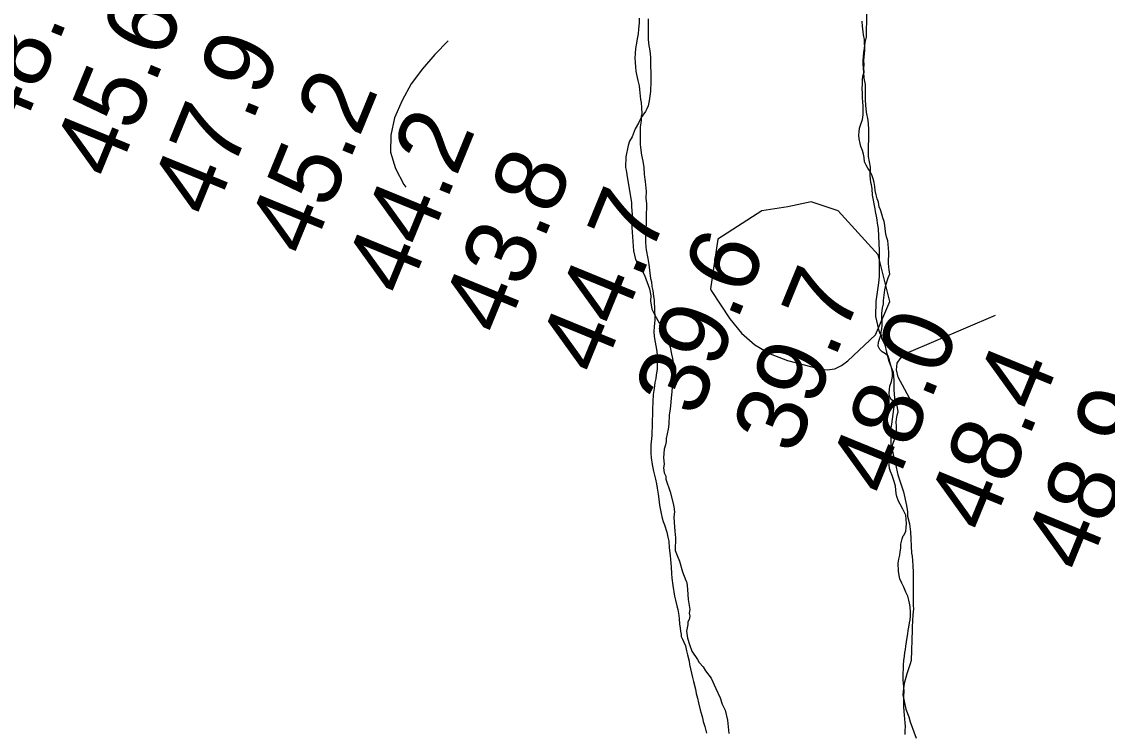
# Model space of a CAD drawing. Extents: x 3172231 to 3210228, y 940198 to 965780.
# Drawn here: x 3185352 to 3186388, y 958139 to 958817 of the extents above; entities that cross this region are included whole.
import ezdxf

# ---------------------------------------------------------------- set-up
doc = ezdxf.new("R2010")
doc.units = 0
for name, color, linetype in [('V-RIVR-RANG', 7, 'Continuous'), ('V-SITE-VEGE', 7, 'Continuous'), ('V-TOPO-MAJR', 7, 'Continuous'), ('V-TOPO-MINR', 7, 'Continuous'), ('V-TOPO-SHOR', 7, 'Continuous')]:
    doc.layers.add(name, color=color, linetype=linetype)

msp = doc.modelspace()

# ---------------------------------------------------------------- linework, layer by layer
at = {"layer": 'V-SITE-VEGE'}
for points in [[(3185950.27, 958820.11), (3185950.105, 958801.606), (3185950.662, 958796.826), (3185951.788, 958789.654), (3185952.333, 958783.682), (3185952.72, 958760.398), (3185952.634, 958750.848), (3185951.36, 958741.909), (3185950.125, 958737.141), (3185948.904, 958734.169), (3185947.688, 958731.792), (3185943.457, 958725.861), (3185941.022, 958720.511), (3185937.989, 958715.166), (3185934.935, 958707.433), (3185932.51, 958703.277), (3185931.279, 958699.11), (3185928.795, 958688.388), (3185928.705, 958678.243), (3185929.28, 958675.849), (3185930.399, 958667.482), (3185934.374, 958644.764), (3185934.337, 958640.586), (3185934.869, 958633.418), (3185934.757, 958620.884), (3185936.348, 958598.786), (3185938.064, 958590.414), (3185939.83, 958587.414), (3185942.189, 958584.407), (3185943.363, 958582.007), (3185946.883, 958575.413), (3185951.54, 958562.24), (3185952.677, 958555.664), (3185952.634, 958550.888), (3185953.756, 958543.118), (3185956.689, 958537.123), (3185960.801, 958529.922), (3185963.163, 958526.918), (3185964.33, 958523.924), (3185969.02, 958514.331), (3185971.336, 958506.551), (3185972.473, 958499.975), (3185973.628, 958495.784), (3185974.752, 958488.016), (3185973.429, 958473.703), (3185972.747, 958464.157), (3185972.098, 958458.195)], [(3186158.562, 958824.929), (3186158.364, 958802.845), (3186157.123, 958797.483), (3186156.477, 958792.118), (3186155.843, 958787.946), (3186155.177, 958780.192), (3186155.15, 958777.206), (3186155.673, 958768.846), (3186156.219, 958763.466), (3186157.36, 958757.49), (3186157.225, 958742.568), (3186157.782, 958737.788), (3186158.319, 958731.218), (3186160.041, 958723.442), (3186160.561, 958715.082), (3186160.33, 958688.821), (3186162.025, 958678.656), (3186161.952, 958670.303), (3186162.494, 958664.329), (3186163.07, 958661.934), (3186163.629, 958657.754), (3186164.174, 958651.778), (3186166.443, 958638.626), (3186167.018, 958636.232), (3186168.159, 958630.254), (3186169.288, 958623.082), (3186169.859, 958620.092), (3186170.858, 958598.594), (3186170.707, 958581.286), (3186170.639, 958574.124), (3186169.988, 958568.161), (3186167.442, 958550.275), (3186167.313, 958535.952), (3186170.185, 958523.391), (3186171.348, 958519.799), (3186172.523, 958517.999), (3186173.101, 958515.607), (3186176.026, 958509.012), (3186177.752, 958501.834), (3186180.064, 958493.458), (3186184.146, 958482.675), (3186184.672, 958474.913), (3186184.592, 958465.959), (3186185.153, 958461.777), (3186185.686, 958454.609), (3186185.067, 958452.227), (3186182.51, 958433.148)], [(3185972.098, 958458.195), (3185971.43, 958450.44), (3185970.791, 958445.672), (3185970.161, 958442.096), (3185970.083, 958433.142), (3185969.442, 958428.372), (3185967.572, 958419.437), (3185967.545, 958416.453), (3185966.921, 958413.473), (3185965.688, 958409.305), (3185965.018, 958400.956), (3185965.563, 958394.982), (3185964.932, 958391.406), (3185965.487, 958386.626), (3185967.25, 958383.626), (3185967.224, 958380.642), (3185971.297, 958368.667), (3185974.179, 958357.301), (3185974.748, 958354.311), (3185975.301, 958349.53), (3185974.662, 958344.761), (3185975.211, 958339.385), (3185975.733, 958331.023), (3185976.272, 958324.453), (3185976.163, 958312.515), (3185977.912, 958307.725), (3185980.251, 958302.33), (3185983.145, 958292.158), (3185986.053, 958283.775), (3185987.231, 958281.973), (3185987.769, 958275.403), (3185988.281, 958265.849), (3185989.985, 958256.283), (3185989.356, 958252.707), (3185989.928, 958249.717), (3185989.303, 958246.739), (3185988.089, 958244.362), (3185988.066, 958241.976), (3185986.815, 958235.42), (3185987.95, 958228.846), (3185989.686, 958222.86), (3185992.015, 958216.273), (3185997.317, 958208.464), (3185999.08, 958205.466), (3186002.623, 958201.255), (3186004.979, 958197.653), (3186010.287, 958190.442), (3186014.977, 958180.849), (3186019.075, 958171.86), (3186020.812, 958165.874), (3186023.742, 958159.88), (3186026.044, 958150.309), (3186027.126, 958137.765)], [(3186182.51, 958433.148), (3186181.246, 958425.401), (3186181.801, 958420.619), (3186181.742, 958414.057), (3186182.901, 958410.465), (3186184.607, 958400.898), (3186185.764, 958396.71), (3186186.343, 958394.916), (3186188.641, 958384.748), (3186190.96, 958376.965), (3186193.868, 958368.585), (3186196.735, 958355.425), (3186197.876, 958349.447), (3186197.837, 958345.269), (3186199.563, 958338.09), (3186200.688, 958330.32), (3186201.699, 958310.014), (3186202.271, 958307.026), (3186202.787, 958298.068), (3186203.323, 958291.498), (3186203.041, 958259.865), (3186203.61, 958256.877), (3186202.961, 958250.913), (3186202.262, 958239.577), (3186202.236, 958236.594), (3186201.378, 958207.352), (3186200.155, 958204.381), (3186198.312, 958198.429), (3186197.085, 958194.857), (3186194.613, 958185.328), (3186193.974, 958180.558), (3186193.323, 958174.596), (3186196.184, 958160.842), (3186199.104, 958153.654), (3186200.255, 958148.867), (3186206.084, 958133.297)]]:
    msp.add_lwpolyline(points, dxfattribs=at)
at = {"layer": 'V-TOPO-MAJR'}
msp.add_lwpolyline([(3186105.808, 958645.593), (3186083.559, 958640.659), (3186058.886, 958636.998), (3186016.906, 958609.92), (3186009.731, 958562.376), (3186010.259, 958560.897), (3186028.137, 958533.661), (3186039.322, 958520.194), (3186051.97, 958508.756), (3186066.815, 958500.364), (3186083.124, 958494.001), (3186113.719, 958485.87), (3186121.24, 958485.182), (3186128.341, 958485.982), (3186134.812, 958489.013), (3186140.863, 958493.532), (3186167.224, 958518.353), (3186180.844, 958550.414), (3186169.818, 958594.857), (3186131.654, 958636.877), (3186105.808, 958645.593)], dxfattribs=at)
at = {"layer": 'V-TOPO-MINR'}
for points in [[(3185759.524, 958799.288), (3185746.72, 958786.275), (3185734.841, 958772.571), (3185724.228, 958758.058), (3185715.517, 958742.329), (3185708.073, 958725.791), (3185704.638, 958709.056), (3185704.468, 958692.789), (3185709.196, 958677.223), (3185717.19, 958662.125), (3185719.096, 958659.588)], [(3186211.958, 958435.187), (3186188.801, 958478.17), (3186187.278, 958485.103), (3186187.767, 958491.33), (3186191.274, 958496.499), (3186196.794, 958500.961), (3186281.777, 958537.095)]]:
    msp.add_lwpolyline(points, dxfattribs=at)
at = {"layer": 'V-TOPO-SHOR'}
for points in [[(3185941.792, 958820.99), (3185941.54, 958816.71), (3185941.294, 958813.284), (3185941.052, 958810.287), (3185940.587, 958806.009), (3185939.899, 958801.09), (3185939.221, 958797.027), (3185938.318, 958791.894), (3185937.847, 958787.188), (3185937.593, 958782.693), (3185937.774, 958778.836), (3185938.159, 958774.122), (3185938.554, 958770.263), (3185939.166, 958767.046), (3185940.401, 958761.465), (3185941.638, 958756.101), (3185942.035, 958752.671), (3185942.439, 958749.669), (3185943.023, 958743.238), (3185943.639, 958740.236), (3185944.022, 958735.306), (3185944.188, 958729.951), (3185943.733, 958726.956), (3185943.483, 958722.889), (3185942.787, 958717.114), (3185942.742, 958711.973), (3185942.689, 958705.979), (3185942.64, 958700.41), (3185942.826, 958697.412), (3185944.047, 958690.117), (3185945.064, 958684.327), (3185946.082, 958678.321), (3185946.455, 958672.322), (3185946.641, 958669.107), (3185947.051, 958666.962), (3185947.246, 958664.818), (3185947.86, 958661.601), (3185948.233, 958655.387), (3185948.173, 958648.962), (3185948.554, 958643.605), (3185948.732, 958639.535), (3185948.255, 958634.184), (3185948.433, 958630.115), (3185948.388, 958624.974), (3185948.126, 958619.838), (3185947.622, 958611.275), (3185947.588, 958607.421), (3185947.971, 958602.278), (3185948.376, 958599.704), (3185949.799, 958591.34), (3185950.817, 958585.548), (3185951.413, 958580.189), (3185952.628, 958572.255), (3185953.453, 958569.033), (3185953.844, 958564.747), (3185954.665, 958560.671), (3185955.257, 958555.096), (3185955.87, 958551.664), (3185956.052, 958548.238), (3185956.238, 958545.022), (3185956.414, 958540.953), (3185956.588, 958536.453), (3185956.556, 958532.812), (3185956.068, 958526.179), (3185955.814, 958521.683), (3185955.984, 958516.756), (3185957.006, 958511.392), (3185958.231, 958504.529), (3185958.829, 958499.598), (3185959.003, 958495.098), (3185958.923, 958486.321), (3185958.684, 958483.322), (3185958.012, 958480.117), (3185957.555, 958476.91), (3185956.662, 958472.849), (3185955.97, 958467.286), (3185955.061, 958461.511), (3185954.569, 958454.45), (3185954.508, 958447.597), (3185954.244, 958442.03), (3185954.201, 958437.105), (3185954.135, 958430.039), (3185953.887, 958426.185), (3185953.641, 958422.548)], [(3186177.021, 958615.002), (3186176.421, 958619.719), (3186176.021, 958623.149), (3186175.411, 958626.582), (3186174.373, 958630.231), (3186173.119, 958633.67), (3186172.085, 958637.963), (3186170.826, 958640.756), (3186170.011, 958645.262), (3186168.968, 958648.483), (3186167.717, 958652.135), (3186166.898, 958656.425), (3186166.502, 958660.071), (3186165.894, 958663.929), (3186165.071, 958667.579), (3186163.817, 958671.23), (3186162.134, 958674.458), (3186159.807, 958677.692), (3186158.333, 958680.487), (3186156.862, 958683.715), (3186156.256, 958687.788), (3186155.857, 958691.004), (3186154.816, 958694.44), (3186153.352, 958698.309), (3186152.738, 958701.311), (3186151.706, 958705.604), (3186151.306, 958709.034), (3186151.55, 958712.246), (3186152.009, 958715.668), (3186153.33, 958719.725), (3186154.87, 958724.208), (3186155.552, 958728.699), (3186155.599, 958733.838), (3186155.414, 958737.266), (3186155.232, 958740.694), (3186154.843, 958745.196), (3186154.659, 958748.409), (3186154.497, 958754.193), (3186154.737, 958757.189), (3186154.78, 958761.901), (3186155.023, 958765.326), (3186155.462, 958766.393), (3186156.342, 958769.168), (3186156.166, 958773.239), (3186156.41, 958776.663), (3186156.23, 958780.305), (3186156.471, 958783.516), (3186156.715, 958786.725), (3186156.961, 958790.149), (3186157.2, 958793.146), (3186156.594, 958797.221), (3186156.623, 958800.433), (3186155.808, 958804.936), (3186155.408, 958808.153), (3186154.806, 958812.87), (3186154.638, 958818.013)], [(3186200.274, 958246.44), (3186200.731, 958249.647), (3186200.767, 958253.717), (3186200.169, 958258.648), (3186199.77, 958262.079), (3186198.941, 958265.083), (3186198.117, 958268.733), (3186196.227, 958272.819), (3186194.126, 958277.334), (3186192.233, 958281.205), (3186190.556, 958285.291), (3186189.729, 958288.51), (3186189.125, 958292.799), (3186188.977, 958300.295), (3186189.44, 958304.147), (3186190.331, 958307.993), (3186190.788, 958311.2), (3186191.248, 958314.837), (3186191.496, 958318.477), (3186192.612, 958323.607), (3186193.71, 958326.595), (3186194.144, 958327.234), (3186196.102, 958330.642), (3186196.565, 958334.492), (3186196.811, 958337.916), (3186196.637, 958342.416), (3186196.241, 958346.274), (3186194.556, 958349.289), (3186193.296, 958352.082), (3186190.767, 958356.602), (3186189.079, 958359.617), (3186187.619, 958363.914), (3186187.005, 958366.918), (3186186.608, 958370.346), (3186186.208, 958373.777), (3186185.178, 958378.282), (3186183.089, 958384.084), (3186181.625, 958387.953), (3186180.58, 958390.959), (3186180.396, 958394.388), (3186180.439, 958398.885), (3186181.109, 958402.09), (3186181.141, 958405.732), (3186181.815, 958409.152), (3186183.126, 958412.14), (3186184.447, 958415.982), (3186185.981, 958420.037), (3186187.095, 958424.952), (3186187.113, 958426.879), (3186187.156, 958431.592), (3186186.968, 958434.59), (3186187.212, 958437.801), (3186187.89, 958441.865), (3186188.774, 958445.07), (3186188.168, 958448.928), (3186187.558, 958452.576), (3186184.793, 958454.742), (3186182.026, 958456.694), (3186180.552, 958459.492), (3186180.367, 958462.705), (3186180.611, 958466.129), (3186180.857, 958469.554), (3186182.397, 958474.037), (3186183.294, 958478.528), (3186183.327, 958482.167), (3186182.718, 958486.028), (3186181.266, 958491.393), (3186180.437, 958494.4), (3186179.186, 958498.051), (3186176.634, 958500.216), (3186173.654, 958502.17), (3186171.317, 958504.333), (3186169.636, 958507.775), (3186170.097, 958511.411), (3186170.979, 958514.403), (3186172.298, 958518.245), (3186172.755, 958521.239), (3186173.423, 958524.231), (3186173.666, 958527.44), (3186173.699, 958531.082), (3186173.304, 958534.725), (3186173.343, 958539.222), (3186174.029, 958543.929), (3186174.922, 958547.99), (3186174.948, 958551.201), (3186175.423, 958556.338), (3186176.112, 958561.472), (3186177.007, 958565.746), (3186179.425, 958572.791), (3186180.744, 958576.633), (3186180.351, 958580.279), (3186179.95, 958583.494), (3186179.55, 958586.711), (3186179.583, 958590.138), (3186179.833, 958594.203), (3186179.861, 958597.416), (3186179.681, 958601.273), (3186179.288, 958605.131), (3186178.889, 958608.346), (3186177.85, 958611.996), (3186177.021, 958615.002)], [(3185953.641, 958422.548), (3185953.396, 958419.124), (3185952.918, 958413.559), (3185952.677, 958410.563), (3185952.845, 958405.422), (3185953.234, 958400.921), (3185954.033, 958394.488), (3185955.474, 958388.266), (3185957.336, 958380.752), (3185958.151, 958376.249), (3185958.972, 958372.171), (3185959.775, 958366.168), (3185960.377, 958361.667), (3185961.18, 958355.662), (3185962.823, 958347.724), (3185963.64, 958343.434), (3185964.682, 958340.21), (3185965.725, 958336.991), (3185968.016, 958329.902), (3185969.044, 958325.182), (3185969.87, 958321.532), (3185970.451, 958314.889), (3185971.244, 958307.815), (3185971.637, 958303.956), (3185972.035, 958300.313), (3185972.217, 958296.67), (3185972.377, 958290.673), (3185972.977, 958285.954), (3185973.771, 958279.096), (3185975.391, 958268.8), (3185976.43, 958264.936), (3185977.667, 958259.57), (3185978.492, 958256.138), (3185979.512, 958250.561), (3185979.909, 958247.13), (3185980.296, 958242.416), (3185980.687, 958238.343), (3185981.089, 958235.34), (3185981.705, 958232.338), (3185981.687, 958230.409), (3185982.948, 958227.828), (3185984.423, 958225.031), (3185985.889, 958221.377), (3185986.917, 958216.656), (3185987.954, 958212.792), (3185989.399, 958206.783), (3185989.801, 958203.78), (3185991.652, 958195.197), (3185992.689, 958191.335), (3185993.51, 958187.472), (3185995.371, 958180.173), (3185996.191, 958175.883), (3185997.221, 958171.377), (3185998.253, 958167.084), (3185999.906, 958160.43), (3186000.946, 958156.994), (3186002.193, 958152.699), (3186002.806, 958149.269), (3186004.262, 958144.544), (3186005.915, 958137.89)], [(3186195.434, 958136.62), (3186195.469, 958140.475), (3186195.719, 958144.54), (3186195.537, 958147.968), (3186195.355, 958151.612), (3186194.957, 958155.042), (3186194.564, 958159.114), (3186194.173, 958163.187), (3186194.206, 958166.826), (3186194.234, 958170.04), (3186194.271, 958174.107), (3186194.517, 958177.533), (3186194.13, 958182.248), (3186193.946, 958185.461), (3186193.546, 958188.892), (3186193.595, 958194.245), (3186194.075, 958200.022), (3186193.888, 958203.023), (3186194.14, 958207.303), (3186194.82, 958211.581), (3186195.281, 958215.004), (3186195.735, 958217.998), (3186196.192, 958221.207), (3186196.87, 958225.268), (3186197.335, 958229.333), (3186198.011, 958232.969), (3186198.468, 958236.178), (3186198.922, 958239.172), (3186199.604, 958243.448), (3186200.274, 958246.44)]]:
    msp.add_lwpolyline(points, dxfattribs=at)

# ---------------------------------------------------------------- texts
at = {"layer": 'V-RIVR-RANG'}
for s, p in [('48.3', (3185349.301, 958704.014)), ('45.6', (3185441.218, 958664.599)), ('47.9', (3185534.438, 958628.356)), ('45.2', (3185627.156, 958590.893)), ('44.2', (3185719.775, 958553.186)), ('43.8', (3185812.393, 958515.479)), ('44.7', (3185905.012, 958477.772)), ('39.6', (3185996.929, 958438.358)), ('39.7', (3186090.249, 958402.359)), ('48.0', (3186181.766, 958361.967)), ('48.4', (3186275.486, 958326.945)), ('48.9', (3186368.005, 958288.994))]:
    msp.add_text(s, height=67, rotation=67.708326, dxfattribs=at).set_placement(p)

doc.saveas('drawing.dxf')
